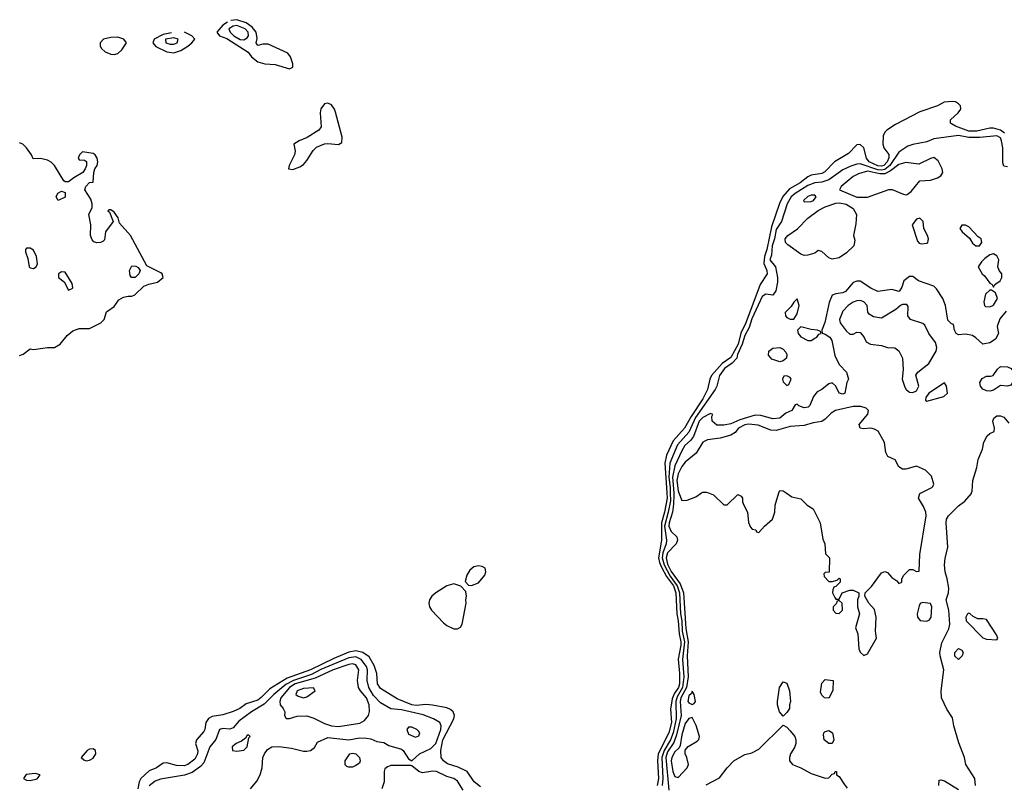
# Model space of a CAD drawing. Header units: inches. Extents: x 2380249 to 2585472, y 382747 to 546448.
# Tile 585 of 626: x 2550550 to 2556172, y 478337 to 482701. Entities that reach past the tile are written whole.
import ezdxf

# ---------------------------------------------------------------- set-up
doc = ezdxf.new("R2010")
doc.units = ezdxf.units.IN
doc.header["$MEASUREMENT"] = 0
doc.layers.add('C5457', color=7, linetype='Continuous')
doc.layers.add('C5458', color=7, linetype='Continuous')

msp = doc.modelspace()

# ---------------------------------------------------------------- linework, layer by layer
at = {"layer": 'C5457', "color": 4}
for points, elevation in [([(2554245.4, 480000), (2554247.5, 479970), (2554231.7, 479890), (2554214.1, 479830), (2554214.1, 479730), (2554198.4, 479630), (2554203.3, 479603.3), (2554215.4, 479575.4), (2554243.6, 479523.5), (2554283, 479470), (2554297.3, 479430), (2554301.4, 479310), (2554310.6, 479270), (2554314.9, 479194.9), (2554324.8, 479150), (2554325.3, 479130), (2554310.1, 479050.1), (2554317.5, 478970), (2554317, 478910), (2554311.9, 478890), (2554286.9, 478853.1), (2554274.9, 478825.1), (2554266.5, 478766.5), (2554272, 478690), (2554257.3, 478630), (2554195.5, 478510), (2554191.9, 478470), (2554198.1, 478370), (2554189.3, 478330)], 4), ([(2554265.2, 480000), (2554265.3, 479954.7), (2554253.4, 479890), (2554231.2, 479810), (2554243, 479730), (2554240.6, 479710), (2554222.5, 479657.5), (2554219.1, 479630), (2554229.4, 479589.4), (2554264.9, 479524.9), (2554304.2, 479470), (2554318.4, 479430), (2554323.8, 479310), (2554331.1, 479270), (2554333.6, 479210), (2554345.7, 479150), (2554334, 479050), (2554342.1, 478950), (2554335.1, 478890), (2554303.8, 478836.2), (2554296, 478810), (2554298.7, 478710), (2554282, 478630), (2554265.6, 478590), (2554229.5, 478530), (2554216.4, 478490), (2554223.1, 478370), (2554219, 478330)], 8), ([(2554284.3, 480000), (2554285.1, 479990), (2554283.9, 479936.1), (2554277.7, 479890), (2554259.3, 479830), (2554257.6, 479810), (2554270, 479779.3), (2554302, 479750), (2554305.5, 479730), (2554298, 479710), (2554250, 479658.7), (2554242.3, 479630), (2554250, 479594), (2554270, 479552), (2554321.5, 479481.5), (2554341.2, 479430), (2554353.7, 479226.3), (2554366.4, 479150), (2554361.7, 479070), (2554367.5, 478950), (2554356.6, 478890), (2554324.7, 478830), (2554321.2, 478810), (2554327.3, 478730), (2554301.3, 478618.7), (2554284.4, 478575.6), (2554250, 478521.1), (2554240.4, 478490), (2554256.7, 478303.3)], 12), ([(2554314.1, 480000), (2554330, 479956), (2554362, 479958), (2554410, 479978), (2554443, 480000)], 16), ([(2554483.4, 480000), (2554512, 479990), (2554570, 479932), (2554590, 479932), (2554650, 479991.3), (2554654, 479990), (2554670, 479982), (2554678, 479970), (2554678, 479950), (2554684.7, 479930), (2554706, 479890), (2554711.3, 479831.3), (2554723.6, 479803.6), (2554732.7, 479792.7), (2554754, 479790), (2554758, 479778), (2554770, 479774), (2554802, 479810), (2554849.2, 479850.8), (2554861.2, 479890), (2554863.7, 479930), (2554885.6, 480000)], 16), ([(2554926.8, 480000), (2554958.5, 479978.5), (2555010, 479966), (2555046, 479930), (2555081, 479910), (2555120.7, 479830), (2555136.8, 479736.8), (2555146.8, 479710), (2555152, 479652), (2555174, 479630), (2555171.6, 479548.4), (2555150, 479546), (2555142, 479538), (2555143.6, 479523.6), (2555170, 479494), (2555190, 479494), (2555218, 479502), (2555230, 479514), (2555234, 479510), (2555234, 479490), (2555210, 479466), (2555198, 479462), (2555192.7, 479447.3), (2555192, 479430), (2555203.6, 479403.6), (2555210, 479394), (2555230, 479394), (2555246, 479430), (2555290, 479444.7), (2555310, 479444.7), (2555342, 479430), (2555342, 479410), (2555334, 479390), (2555334, 479350), (2555344.7, 479310), (2555322, 479230), (2555335.3, 479195.3), (2555340.7, 479110), (2555350, 479091.3), (2555370, 479071.3), (2555390, 479082), (2555442, 479170), (2555437.2, 479210), (2555440.7, 479290), (2555430, 479334), (2555399, 479370), (2555375.3, 479410), (2555378, 479430), (2555414.2, 479465.8), (2555470, 479544.7), (2555490, 479552), (2555505.4, 479545.4), (2555530, 479518), (2555558, 479498), (2555570, 479482), (2555586, 479490), (2555586, 479510), (2555598, 479530), (2555630, 479562), (2555650, 479562), (2555670, 479552), (2555686, 479554), (2555688.8, 479648.9), (2555726.6, 479870), (2555723.7, 479890), (2555710, 479922), (2555681.2, 479970), (2555690, 479996), (2555698, 480000)], 16), ([(2556008, 478330), (2556002.9, 478370), (2555952.7, 478450), (2555944.5, 478490), (2555912.9, 478572.9), (2555883.7, 478670), (2555875.9, 478715.9), (2555844.7, 478764.7), (2555812.7, 478830), (2555812.3, 478870), (2555826.6, 478990), (2555805.2, 479070), (2555803.7, 479090), (2555815.1, 479144.9), (2555855.6, 479224.4), (2555860.9, 479250), (2555856, 479330), (2555839.5, 479390), (2555852.7, 479430), (2555855.5, 479455.5), (2555846.6, 479510), (2555834, 479550), (2555829.6, 479590), (2555833.6, 479626.4), (2555849.2, 479690), (2555839.3, 479830), (2555842.7, 479850), (2555853.2, 479870), (2555910, 479926), (2555946.6, 479953.4), (2555984, 479996), (2555985.4, 480000)], 12), ([(2553181.7, 478321.7), (2553145.2, 478350), (2553105.2, 478410), (2553054.6, 478434.6), (2552992.9, 478452.9), (2552969.3, 478470), (2552957, 478490), (2552954.3, 478530), (2552966.6, 478590), (2553029.6, 478710), (2553032.3, 478730), (2553026, 478750), (2553010, 478763.7), (2552990, 478772.3), (2552908.1, 478788.2), (2552870, 478791.5), (2552813.5, 478786.5), (2552789.3, 478790), (2552705.5, 478825.5), (2552610, 478883.7), (2552593.6, 478910), (2552589.7, 478970), (2552574.1, 479014.1), (2552545.2, 479065.2), (2552509.8, 479089.8), (2552470, 479098.5), (2552430, 479090.8), (2552344.5, 479055.5), (2552210, 478989.2), (2552077.5, 478942.5), (2551978.5, 478881.5), (2551930, 478831.5), (2551910, 478817.7), (2551843.7, 478796.3), (2551807.3, 478770), (2551770, 478751.8), (2551710, 478733.6), (2551650, 478723.5), (2551627.8, 478712.2), (2551612.7, 478690), (2551608.2, 478650), (2551602.3, 478637.7), (2551560.7, 478590), (2551554.8, 478570), (2551567.1, 478527.1), (2551564.9, 478510), (2551550, 478480.9), (2551510.6, 478450), (2551490, 478443), (2551444.9, 478444.9), (2551390, 478459.3), (2551370, 478457.2), (2551331, 478430), (2551290, 478413.6), (2551241.6, 478370), (2551232.2, 478350), (2551224.9, 478310)], 4), ([(2551869, 478310), (2551904.5, 478355.5), (2551923.7, 478390), (2551934.5, 478430), (2551938.4, 478490), (2551947.3, 478510), (2551965.3, 478534.7), (2551990, 478550.3), (2552030, 478551.7), (2552102, 478542), (2552170, 478524.9), (2552190, 478526.4), (2552210, 478530.5), (2552233.3, 478546.7), (2552250, 478578), (2552310, 478604.7), (2552430, 478590.4), (2552490, 478601.3), (2552530, 478600.4), (2552555.8, 478595.8), (2552590, 478581), (2552630, 478574.8), (2552657.3, 478557.3), (2552730, 478538), (2552740.7, 478530), (2552770, 478482), (2552790, 478471.3), (2552832.7, 478510), (2552898.6, 478541.4), (2552926, 478570), (2552955.6, 478650), (2552956.3, 478670), (2552949.2, 478690), (2552914, 478710), (2552853.4, 478733.4), (2552730, 478762.4), (2552670, 478766.6), (2552610, 478801.6), (2552570, 478844.2), (2552543.5, 478890), (2552534.7, 478930), (2552535.6, 478990), (2552529.7, 479010), (2552499.7, 479050), (2552470, 479064.4), (2552430, 479057.8), (2552270, 478991.9), (2552215.7, 478964.3), (2552113.1, 478930), (2552070, 478907.2), (2552000.9, 478850), (2551946.3, 478793.7), (2551874.9, 478750), (2551802.3, 478697.7), (2551770, 478659.3), (2551750, 478652.3), (2551710, 478654.5), (2551690.5, 478649.5), (2551670, 478593.2), (2551635.3, 478550), (2551601.6, 478458.4), (2551582.6, 478437.4), (2551535.1, 478404.9), (2551491.3, 478388.7), (2551354.3, 478365.7), (2551324.9, 478355.1), (2551290, 478327.8)], 8), ([(2554470, 478334), (2554546, 478374), (2554589.4, 478430.6), (2554628.7, 478470), (2554690, 478506), (2554730, 478516), (2554770, 478538), (2554910, 478674), (2554930, 478662), (2554950, 478642), (2554976, 478610), (2554981, 478590), (2554981, 478570), (2554973.7, 478546.3), (2554951.3, 478510), (2554944.7, 478490), (2554944.7, 478470), (2554962, 478450), (2555010, 478431), (2555070, 478398), (2555150, 478372), (2555170, 478374), (2555190, 478394), (2555202, 478398), (2555206, 478410), (2555214, 478410), (2555214, 478390), (2555230, 478382), (2555256.9, 478336.9), (2555275.3, 478315.3)], 12), ([(2553082.5, 478302.5), (2553050, 478355.1), (2553030, 478369.3), (2552990, 478380.9), (2552930, 478409.5), (2552910, 478412), (2552850, 478401.2), (2552829.5, 478409.5), (2552790, 478442), (2552783.1, 478443.1), (2552670, 478443.7), (2552650, 478437.2), (2552635.9, 478424.1), (2552630.6, 478410), (2552631, 478350), (2552618, 478310)], 8), ([(2555799, 478330), (2555800.4, 478359.6), (2555810, 478362), (2555830, 478356), (2555910, 478306.4)], 12)]:
    msp.add_lwpolyline(points, dxfattribs=dict(at, elevation=elevation))
for points, elevation in [([(2553170, 479583.7), (2553142.8, 479577.2), (2553121.1, 479558.9), (2553102.8, 479530), (2553094, 479494), (2553112.7, 479472.7), (2553130, 479472), (2553170, 479486.8), (2553206, 479530), (2553212.3, 479550), (2553209, 479570), (2553190, 479580.9)], 4), ([(2553030, 479481.2), (2552990, 479469.4), (2552925.5, 479430), (2552903, 479410), (2552890.6, 479390), (2552886.4, 479370), (2552890.4, 479350), (2552901.6, 479330), (2552970, 479258), (2552990, 479243), (2553030, 479224), (2553050, 479224), (2553066.3, 479233.7), (2553077.2, 479250), (2553099.3, 479370), (2553097.2, 479390), (2553102, 479410), (2553098, 479438), (2553068.4, 479468.4)], 4), ([(2555230, 479386), (2555218, 479382), (2555212.7, 479367.3), (2555194, 479350), (2555194, 479330), (2555210, 479314), (2555230, 479312), (2555248, 479330), (2555246, 479370)], 16), ([(2555705.4, 479374.6), (2555691.6, 479368.4), (2555685.4, 479354.6), (2555674.8, 479310), (2555676, 479290), (2555690.9, 479270.9), (2555730, 479267.3), (2555744.7, 479275.3), (2555754, 479290), (2555759, 479350), (2555750, 479368)], 16), ([(2555970, 479314), (2555962, 479310), (2555952, 479290), (2555954, 479270), (2556050, 479172), (2556070, 479166), (2556130, 479162), (2556135.3, 479170), (2556128, 479190), (2556070, 479278), (2556050, 479282), (2556020.4, 479280.4), (2555994.6, 479294.6), (2555978, 479310)], 12), ([(2555910, 479048.7), (2555890, 479068), (2555889.2, 479090), (2555910, 479111), (2555930, 479102), (2555938, 479090), (2555932, 479070)], 8), ([(2552450, 479024.4), (2552430, 479020.9), (2552339.3, 478990), (2552237.2, 478942.8), (2552124.2, 478910), (2552091.5, 478890), (2552042, 478830), (2552034.9, 478810), (2552037.3, 478790), (2552054.8, 478770), (2552064.7, 478750), (2552062, 478730), (2552072.7, 478712.7), (2552090, 478712), (2552134, 478726), (2552190, 478727.3), (2552230, 478714.4), (2552290, 478683.6), (2552330, 478670.3), (2552370, 478667.2), (2552493.4, 478686.6), (2552519.7, 478700.3), (2552542.7, 478730), (2552547, 478753), (2552546, 478790), (2552530, 478829.4), (2552495.6, 478870), (2552484.5, 478890), (2552479.7, 478930), (2552486.6, 478990), (2552470, 479018)], 12), ([(2554910, 478726), (2554888, 478750), (2554878, 478790), (2554878, 478810), (2554889, 478890), (2554910, 478922), (2554930, 478914), (2554944.7, 478870), (2554950.8, 478810), (2554944.7, 478790), (2554944.7, 478770), (2554930, 478746)], 12), ([(2555170, 478828), (2555146, 478830), (2555130, 478846), (2555123.1, 478863.1), (2555130, 478914), (2555150, 478934), (2555194, 478930), (2555192.7, 478872.7)], 12), ([(2552228, 478888), (2552170, 478884.5), (2552134.8, 478870), (2552128, 478850), (2552139.9, 478839.9), (2552170, 478830.8), (2552190, 478836), (2552238, 478870)], 16), ([(2554390, 478868), (2554385.5, 478854.5), (2554370, 478842), (2554366, 478810), (2554370, 478801), (2554390, 478791.3), (2554402, 478798), (2554408.7, 478810), (2554402, 478850)], 16), ([(2554390, 478718), (2554370, 478713.2), (2554350, 478683.7), (2554330, 478619), (2554321.6, 478558.4), (2554314.9, 478545.1), (2554290, 478522), (2554273.7, 478490), (2554270.3, 478470), (2554278.7, 478410), (2554290, 478382), (2554310, 478376), (2554362, 478430), (2554368.7, 478450), (2554359, 478490), (2554349.2, 478510), (2554349.3, 478530.7), (2554367.3, 478552.7), (2554417.6, 478582.4), (2554427, 478593), (2554432.7, 478610), (2554413, 478673)], 16), ([(2551858, 478618), (2551850, 478618), (2551839.8, 478600.2), (2551816.8, 478583.2), (2551786, 478570), (2551762.8, 478550), (2551766, 478530), (2551790, 478525.5), (2551830, 478531.3), (2551848.7, 478550), (2551858, 478602), (2551866, 478610)], 12), ([(2552790, 478662), (2552770, 478662), (2552761, 478650), (2552770, 478622), (2552810, 478606), (2552830, 478614), (2552835.3, 478630), (2552830, 478638), (2552818, 478650)], 12), ([(2555170, 478568.7), (2555144, 478590), (2555140.2, 478619.8), (2555142, 478630), (2555150, 478638), (2555170, 478644.7), (2555190.8, 478630), (2555198, 478590), (2555190, 478568.7)], 12), ([(2550970, 478539.3), (2550950, 478538), (2550936, 478530), (2550902, 478490), (2550916, 478476), (2550930, 478471), (2550950, 478474), (2550970, 478485.5), (2550985.2, 478510), (2550984, 478530)], 4), ([(2552430, 478435.3), (2552418, 478438), (2552408.4, 478448.4), (2552408.7, 478470), (2552435.3, 478510), (2552450, 478514.9), (2552470.4, 478510.4), (2552490.8, 478490), (2552494.8, 478470), (2552490, 478458), (2552470, 478444), (2552450, 478435.3)], 4), ([(2550638, 478398), (2550588, 478392), (2550572, 478370), (2550590, 478361), (2550610, 478358.8), (2550650, 478368.2), (2550668, 478390)], 4)]:
    msp.add_lwpolyline(points, close=True, dxfattribs=dict(at, elevation=elevation))
at = {"layer": 'C5458', "color": 4}
for points, elevation in [([(2551736, 482687.2), (2551709.5, 482670.5), (2551675.8, 482630), (2551690.6, 482610), (2551733.2, 482593.2), (2551855.6, 482515.6), (2551874.4, 482490), (2551910, 482460.3), (2551950, 482449), (2552010, 482445.8), (2552090, 482421.3), (2552109.2, 482430), (2552109.6, 482450), (2552097.2, 482490), (2552080.5, 482510), (2551970, 482562.4), (2551939.2, 482560.8), (2551910, 482553.2), (2551900.7, 482570), (2551905.4, 482594.6), (2551899.8, 482630), (2551878.3, 482658.3), (2551843.4, 482683.4), (2551790, 482701.4)], 4), ([(2551790, 482701.4), (2551756.2, 482696.8)], 4), ([(2551417.2, 482626.7), (2551370, 482616.3), (2551317.6, 482590), (2551310.3, 482570), (2551328.5, 482548.5), (2551390, 482517.7), (2551430, 482512.7), (2551470, 482526.3), (2551509.6, 482550), (2551534, 482570), (2551549.5, 482590), (2551532.7, 482610), (2551492, 482629.9)], 4), ([(2556173.6, 482053.6), (2556150, 482070.7), (2556110, 482082.8), (2556090, 482082.4), (2556015.3, 482064.7), (2555970, 482064.6), (2555893.1, 482093.1), (2555870, 482106), (2555865.2, 482110), (2555864, 482130), (2555908.7, 482170), (2555924, 482190), (2555921.2, 482210), (2555910, 482221.2), (2555892.5, 482232.5), (2555874.5, 482234.5), (2555829.2, 482230.8), (2555790, 482209.4), (2555690, 482175.1), (2555550, 482103.6), (2555500.5, 482070), (2555490, 482059.5), (2555481.2, 482038.8), (2555478.3, 481990), (2555484.2, 481970), (2555512.7, 481932.7), (2555512.9, 481912.9), (2555502.6, 481890), (2555483.7, 481870), (2555470, 481865), (2555450, 481867.1), (2555399.7, 481890), (2555384.5, 481910), (2555369.6, 481970), (2555350, 481989.6), (2555330, 481987.6), (2555281.8, 481938.2), (2555202.6, 481890), (2555146.6, 481833.4), (2555130, 481823.8), (2555070, 481814.6), (2555050, 481805.3), (2555007.2, 481770), (2554944.9, 481735.1), (2554907.9, 481692.1), (2554888.6, 481651.4), (2554842, 481518), (2554815.7, 481390), (2554802, 481350), (2554799.8, 481310), (2554815.3, 481270), (2554817.6, 481250), (2554778.8, 481190), (2554696.8, 480970), (2554668.5, 480911.5), (2554651.8, 480850), (2554610, 480772.3), (2554561.8, 480738.2), (2554501, 480670), (2554491.1, 480650), (2554476.5, 480590), (2554450, 480537.4), (2554383.4, 480436.7), (2554345.8, 480370), (2554282.2, 480297.8), (2554244.1, 480215.9), (2554233.7, 480170), (2554245.4, 480000)], 4), ([(2550550, 480784.7), (2550570, 480791.3), (2550610, 480822), (2550630, 480818), (2550709.3, 480830.7), (2550750, 480830.6), (2550780.9, 480850), (2550822, 480898), (2550854.5, 480925.5), (2550890, 480939.3), (2550950, 480938.8), (2551014.5, 480970), (2551033.6, 480990), (2551046.8, 481033.2), (2551090, 481064), (2551117, 481103), (2551142.9, 481117.1), (2551170, 481123.8), (2551190, 481123), (2551208.7, 481130), (2551259.7, 481180.3), (2551287.7, 481192.3), (2551337.4, 481202.6), (2551369.2, 481230), (2551364, 481250), (2551357, 481257), (2551277.2, 481297.2), (2551182.7, 481470), (2551120.2, 481540.2), (2551113.2, 481570), (2551090, 481602), (2551070, 481615.3), (2551063.6, 481616.4), (2551054, 481610), (2551063.6, 481603.6), (2551084.7, 481550), (2551040.7, 481490), (2551035.3, 481444.7), (2551025.4, 481434.6), (2551011.2, 481428.9), (2550990, 481428), (2550974, 481434), (2550964.7, 481444.7), (2550954, 481470), (2550956, 481530), (2550945.2, 481590), (2550964, 481630), (2550965.2, 481650), (2550956.5, 481676.5), (2550922, 481730), (2550928.7, 481750), (2550948.8, 481771.1), (2550970, 481774), (2550973.2, 481830), (2550979, 481850), (2550993.2, 481870), (2550997.2, 481890), (2550993.2, 481910), (2550982, 481930), (2550970, 481937.2), (2550910, 481948), (2550892, 481930), (2550884.7, 481910), (2550890, 481902), (2550919.6, 481899.6), (2550931.6, 481891.6), (2550931.2, 481868.9), (2550924.7, 481850), (2550911.2, 481828.9), (2550860.5, 481799.5), (2550830, 481775.3), (2550810, 481775.3), (2550802, 481782), (2550749.5, 481869.5), (2550730, 481889), (2550710, 481899), (2550670, 481909), (2550627.3, 481907.3), (2550618, 481930), (2550589, 481970), (2550568.7, 481990), (2550550, 481999.3)], 4), ([(2556190, 481862), (2556170, 481866), (2556164, 481884), (2556164, 481970), (2556156.4, 482010), (2556150, 482026.6), (2556130, 482038.3), (2556031.8, 482028.2), (2555970, 482028.2), (2555910, 482041.1), (2555770, 482022), (2555730, 482004.5), (2555650, 481989.4), (2555621.3, 481978.7), (2555570, 481944.5), (2555518.6, 481870), (2555490, 481847), (2555470, 481842.2), (2555450, 481845.2), (2555350, 481878), (2555330, 481877), (2555294.9, 481865.1), (2555250, 481844.5), (2555170, 481786.3), (2555130, 481774.3), (2555089.6, 481769.6), (2555050, 481755.1), (2554977, 481710), (2554954.3, 481690), (2554931.5, 481650), (2554900.3, 481550), (2554870, 481503.7), (2554860.9, 481450), (2554847.1, 481410), (2554842.3, 481357.7), (2554834, 481330), (2554864.9, 481290), (2554876.9, 481230), (2554877.4, 481202.6), (2554867.3, 481152.7), (2554850.7, 481129.3), (2554810, 481134), (2554790, 481121.2), (2554730, 480994.7), (2554715.1, 480944.9), (2554690, 480898.4), (2554676.3, 480850), (2554648.7, 480790), (2554644.5, 480770), (2554619.2, 480740.8), (2554575.3, 480710), (2554546.3, 480670), (2554530.3, 480610), (2554520.3, 480590), (2554409.4, 480430), (2554370, 480346.6), (2554305.6, 480274.4), (2554262.3, 480170), (2554257.5, 480090), (2554265.2, 480030), (2554265.2, 480000)], 8), ([(2556183.4, 481036.6), (2556145.8, 480994.2), (2556131, 480950), (2556138.8, 480910), (2556122, 480878), (2556090, 480856), (2556050, 480849), (2556010, 480886), (2555990, 480898), (2555950, 480906), (2555910, 480902), (2555898, 480910), (2555888, 480930), (2555882, 480962), (2555870, 480966), (2555850, 480986), (2555836.2, 481070), (2555820.7, 481110), (2555785.4, 481165.4), (2555770, 481179.3), (2555682, 481210), (2555650, 481235.3), (2555630, 481235.3), (2555598.8, 481210), (2555586.4, 481173.6), (2555572, 481150), (2555530, 481162), (2555450, 481149.3), (2555410, 481169.2), (2555350, 481208.7), (2555330, 481208.7), (2555310, 481202), (2555264.7, 481150), (2555250, 481142.7), (2555210, 481137.2), (2555190, 481128.7), (2555172.5, 481087.5), (2555147.2, 480972.8), (2555131, 480930), (2555131.6, 480911.6), (2555150, 480906.8), (2555176.3, 480890), (2555187.7, 480870), (2555204.9, 480784.9), (2555216.8, 480756.8), (2555230.7, 480730.7), (2555271.3, 480688.7), (2555282, 480650), (2555272, 480630), (2555262, 480570), (2555250, 480564), (2555229.4, 480569.4), (2555209.3, 480609.3), (2555190, 480628.7), (2555170, 480622), (2555131, 480590), (2555103.8, 480576.2), (2555082.8, 480550), (2555061, 480499), (2555052, 480490), (2555030, 480485.2), (2554998, 480498), (2554990, 480506), (2554978, 480502), (2554958, 480470), (2554923.8, 480456.2), (2554890, 480427.3), (2554850, 480422.4), (2554782.3, 480442.3), (2554750, 480444.7), (2554662.3, 480417.7), (2554610, 480394), (2554570, 480386.6), (2554530, 480387), (2554503.7, 480410), (2554503.1, 480436.9), (2554507.3, 480447.3), (2554494, 480454), (2554450, 480429.6), (2554430, 480409.6), (2554397.9, 480322.2), (2554381.2, 480298.8), (2554348.8, 480270), (2554330, 480240.9), (2554290, 480154.5), (2554277.3, 480090), (2554284.3, 480000)], 12), ([(2555698, 480000), (2555758, 480030), (2555763.1, 480036.9), (2555768.7, 480050), (2555755.5, 480095.5), (2555722, 480130), (2555670, 480153.2), (2555610, 480135.3), (2555590, 480135.3), (2555570, 480148.7), (2555549.1, 480189.1), (2555507.3, 480207.3), (2555495.1, 480230), (2555487.3, 480287.3), (2555451.8, 480351.8), (2555430, 480364.5), (2555410, 480369.6), (2555366.6, 480366.6), (2555348.7, 480370), (2555344, 480390), (2555392.7, 480450), (2555397.2, 480470), (2555383.7, 480483.7), (2555352.8, 480492.8), (2555310, 480492.8), (2555209, 480471), (2555183.8, 480456.2), (2555150, 480420.7), (2555130, 480407.8), (2555080.3, 480399.8), (2555030, 480384.2), (2554950, 480378.7), (2554870, 480355.4), (2554839.1, 480359.1), (2554767.2, 480387.2), (2554711.8, 480391.8), (2554690, 480388.7), (2554655.3, 480370), (2554635, 480345), (2554611, 480329), (2554550, 480312.4), (2554476.7, 480303.3), (2554451, 480290), (2554412.3, 480227.7), (2554350, 480175.6), (2554330, 480151.6), (2554310, 480109.4), (2554303.2, 480070), (2554310, 480011.3), (2554314.1, 480000)], 16), ([(2555985.4, 480000), (2555989.2, 480010.8), (2555992.3, 480070), (2556014.9, 480145.1), (2556022, 480190), (2556047, 480250), (2556056, 480290), (2556074.5, 480325.5), (2556090, 480338.8), (2556114, 480350), (2556116, 480370), (2556106, 480410), (2556112.9, 480427.1), (2556130, 480441), (2556150, 480441), (2556170, 480432), (2556198, 480398)], 12), ([(2554443, 480000), (2554450, 480004.7), (2554470, 480004.7), (2554483.4, 480000)], 16), ([(2554885.6, 480000), (2554890, 480014), (2554910, 480011.3), (2554926.8, 480000)], 16)]:
    msp.add_lwpolyline(points, dxfattribs=dict(at, elevation=elevation))
for points, elevation in [([(2551790, 482668.2), (2551770, 482664.2), (2551744.4, 482650), (2551752.7, 482630), (2551772.4, 482610), (2551810, 482589.1), (2551830, 482586.3), (2551850, 482598), (2551856.4, 482610), (2551854.7, 482630), (2551837.4, 482650)], 8), ([(2551110, 482602), (2551070, 482600.5), (2551029.1, 482590.9), (2551010.7, 482570), (2551010.6, 482550), (2551017.1, 482537.1), (2551037.6, 482517.6), (2551070, 482503.8), (2551090, 482502.4), (2551110, 482508.2), (2551133.2, 482530), (2551161.2, 482570), (2551146, 482590)], 4), ([(2551430, 482598), (2551383.8, 482590), (2551384, 482570), (2551410, 482561.7), (2551430, 482562.6), (2551449.2, 482570), (2551456, 482590)], 8), ([(2552310, 482224.7), (2552290, 482220.5), (2552270, 482192.7), (2552266.3, 482170), (2552272.2, 482090), (2552259.1, 482070), (2552191.5, 482028.5), (2552146, 482010), (2552116, 481990), (2552124, 481950), (2552119.1, 481930), (2552088.2, 481870), (2552086, 481850), (2552110, 481845.5), (2552150, 481861.6), (2552170, 481875.5), (2552190, 481898), (2552225.7, 481954.3), (2552245.7, 481974.3), (2552290, 481992.2), (2552310, 481995.3), (2552370, 481988.5), (2552390, 482001), (2552392.4, 482030), (2552353.5, 482173.5), (2552348.1, 482190), (2552330, 482216.3)], 4), ([(2555770, 481914), (2555750, 481908.7), (2555683.6, 481876.4), (2555610, 481886.6), (2555570, 481874.3), (2555522.2, 481837.8), (2555490, 481822.4), (2555461, 481821), (2555390, 481836.2), (2555338.6, 481821.4), (2555310, 481806.3), (2555241, 481750), (2555232, 481730), (2555330, 481688.7), (2555390, 481688.4), (2555512.7, 481732.7), (2555532.4, 481732.4), (2555590, 481706.8), (2555610, 481701), (2555616.5, 481703.5), (2555640.2, 481719.8), (2555690, 481782), (2555750, 481786), (2555790, 481798.8), (2555808.7, 481810), (2555821.2, 481830), (2555817.2, 481850), (2555795.1, 481895.1)], 12), ([(2550770, 481668.7), (2550758, 481690), (2550768.8, 481711.1), (2550790, 481722), (2550810, 481714), (2550810, 481689)], 4), ([(2555190, 481335.3), (2555170, 481342), (2555130, 481379), (2555110, 481384), (2555090.6, 481369.4), (2555050, 481357), (2555030, 481356.2), (2555010, 481362), (2554936.1, 481416.1), (2554923.7, 481430), (2554920.9, 481450), (2554936, 481470), (2554992, 481508.1), (2555050, 481568.5), (2555110, 481612), (2555150, 481633.7), (2555210, 481654.9), (2555230, 481656.5), (2555270, 481648.4), (2555310, 481624), (2555328, 481590), (2555324, 481536), (2555311.3, 481470), (2555318, 481442), (2555312, 481410), (2555271.3, 481370), (2555230, 481342)], 8), ([(2555070, 481699.3), (2555050, 481692.3), (2555026, 481670), (2555030, 481662), (2555070, 481664), (2555082, 481670), (2555097.2, 481690), (2555090, 481699)], 12), ([(2555690, 481568), (2555670, 481562), (2555646.8, 481530), (2555676.9, 481436.9), (2555686.4, 481426.4), (2555702, 481422), (2555730, 481426), (2555735.3, 481430), (2555739, 481450), (2555734, 481470), (2555713.2, 481510), (2555708, 481550)], 12), ([(2555950, 481529), (2555930, 481528), (2555918, 481510), (2555931, 481490), (2555974, 481454), (2555990, 481426), (2556010, 481411), (2556030, 481411.3), (2556044, 481430), (2556039, 481450), (2556022, 481462), (2555970, 481519)], 12), ([(2550610, 481398), (2550590, 481397.2), (2550582.8, 481390), (2550584.5, 481375.5), (2550597.5, 481337.5), (2550604.9, 481290), (2550610, 481284.9), (2550630, 481280.7), (2550644, 481290), (2550651.6, 481308.4), (2550646.6, 481350), (2550630, 481385.2)], 8), ([(2556110, 481364), (2556090, 481359), (2556060.9, 481339.1), (2556040.9, 481319.1), (2556022.8, 481290), (2556046, 481250), (2556059.1, 481239.1), (2556090, 481198), (2556102, 481190), (2556110, 481174), (2556118, 481190), (2556148.7, 481210), (2556158, 481230), (2556158, 481250), (2556142, 481270), (2556135.3, 481290), (2556141.2, 481330), (2556130, 481354)], 12), ([(2550790, 481261.2), (2550771.3, 481250), (2550771.3, 481230), (2550804.5, 481204.5), (2550830, 481158), (2550850, 481166), (2550853.2, 481170), (2550850, 481195.3), (2550810, 481259.3)], 8), ([(2551189.2, 481229.2), (2551181.2, 481241.2), (2551177.2, 481270), (2551190, 481296), (2551214.4, 481294.4), (2551226.4, 481286.4), (2551238, 481270), (2551231, 481250), (2551210, 481229.2)], 4), ([(2556098, 481158), (2556090, 481158), (2556064.9, 481135.1), (2556056, 481090), (2556058, 481070), (2556064, 481064), (2556090, 481062.8), (2556110, 481071.3), (2556134, 481110), (2556122, 481142)], 12), ([(2554990, 481108), (2554970, 481088.7), (2554955.9, 481064.1), (2554921, 481030), (2554922, 481010), (2554930, 481002), (2554950, 480992), (2554970, 480992), (2554990, 481022), (2555001.2, 481070)], 12), ([(2555350, 481097.6), (2555330, 481096.2), (2555310, 481089.4), (2555280.7, 481070), (2555250, 481037.2), (2555230.6, 480990), (2555234.8, 480970), (2555270, 480924.7), (2555290, 480906), (2555310, 480906), (2555330, 480918), (2555350, 480916), (2555370, 480891), (2555383.4, 480863.4), (2555408.3, 480848.3), (2555470, 480841), (2555510, 480827.3), (2555529.4, 480830.6), (2555547.5, 480827.5), (2555570, 480810.7), (2555590.3, 480770), (2555595.5, 480704.5), (2555588, 480650), (2555604.1, 480604.1), (2555611, 480590), (2555630, 480574.8), (2555650, 480573.4), (2555670, 480582.8), (2555684.5, 480610), (2555667.3, 480672.7), (2555678, 480690), (2555741.3, 480738.7), (2555782.2, 480810), (2555786.2, 480830), (2555779, 480859), (2555741.7, 480910), (2555718, 480958), (2555707.7, 480967.7), (2555636, 480990), (2555622, 481010), (2555624, 481064), (2555614.8, 481074.8), (2555590, 481075.6), (2555578.8, 481070), (2555553, 481047), (2555470, 480998), (2555426, 481006), (2555400.1, 481020.1), (2555392.1, 481032.1), (2555389.3, 481070), (2555370, 481091.6)], 16), ([(2555010, 480948), (2554992, 480930), (2554996, 480910), (2555010, 480891.3), (2555050, 480871), (2555070, 480871), (2555090, 480882.8), (2555102, 480890), (2555114, 480906), (2555126, 480910), (2555122, 480922), (2555106, 480930), (2555070, 480932.7)], 12), ([(2554890, 480748.4), (2554844.2, 480764.2), (2554825.9, 480785.9), (2554828, 480810), (2554850, 480827.2), (2554890.3, 480830.3), (2554910, 480820.5), (2554923.9, 480803.9), (2554930.4, 480790), (2554928.2, 480770), (2554910, 480753.6)], 8), ([(2556190.5, 480609.5), (2556150, 480614), (2556110, 480587), (2556090, 480580.7), (2556070, 480582), (2556050, 480593.2), (2556036, 480610), (2556033.2, 480630), (2556046.3, 480653.7), (2556070, 480666), (2556094, 480666), (2556108.8, 480671.1), (2556132.9, 480707.1), (2556150, 480721), (2556190, 480719.1), (2556211, 480710), (2556226, 480690), (2556226.8, 480670), (2556218.8, 480630), (2556210, 480615.3)], 12), ([(2554930, 480668), (2554912.7, 480667.3), (2554904.7, 480650), (2554910, 480634), (2554930, 480614), (2554942, 480618), (2554955.3, 480650), (2554950, 480658)], 12), ([(2555830, 480628), (2555741, 480570), (2555724.7, 480544.7), (2555722, 480530), (2555730, 480524.7), (2555826, 480550), (2555848, 480570), (2555842, 480610)], 16)]:
    msp.add_lwpolyline(points, close=True, dxfattribs=dict(at, elevation=elevation))

doc.saveas('drawing.dxf')
